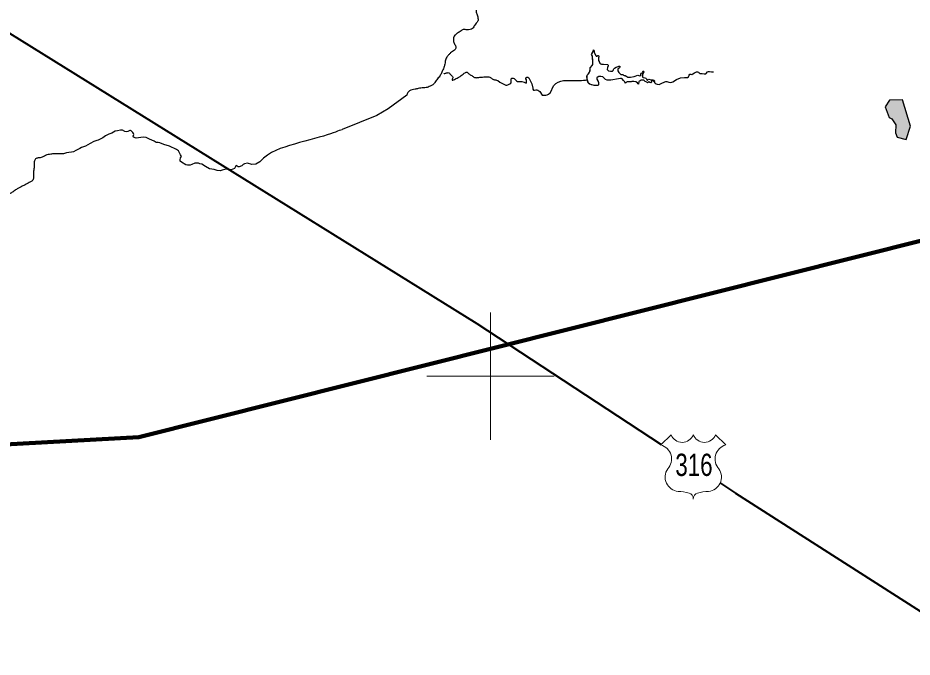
# Model space of a CAD drawing. Extents: x 553962 to 842807, y 8883888 to 9032388.
# Drawn here: x 667576 to 681625, y 8970581 to 8980633 of the extents above; entities that cross this region are included whole.
import ezdxf
from ezdxf.enums import TextEntityAlignment as Align

# ---------------------------------------------------------------- set-up
doc = ezdxf.new("R2010")
doc.units = 0
doc.header["$LTSCALE"] = 150
for name, color, linetype, lineweight in [('12', 7, 'Continuous', 25), ('2', 7, 'Continuous', 13), ('21', 7, 'Continuous', 25), ('24', 7, 'Continuous', 25), ('48', 7, 'Continuous', 25), ('9', 7, 'Continuous', 90)]:
    doc.layers.add(name, color=color, linetype=linetype, lineweight=lineweight)

msp = doc.modelspace()

# ---------------------------------------------------------------- hatches: boundary and pattern name
at = {"layer": '21'}
msp.add_hatch(color=256, dxfattribs=at).paths.add_polyline_path([(681533.6, 8978720.1), (681601.7, 8978928.6), (681474.4, 8979344.4), (681268.6, 8979336), (681201.4, 8979231.2), (681264.6, 8979064.1), (681303.5, 8979046.7), (681367.3, 8978951), (681362.8, 8978827), (681387.7, 8978755.4)])

# ---------------------------------------------------------------- linework, layer by layer
at = {"layer": '12', "lineweight": 40}
for points in [[(664631.3, 8982143.9), (674788, 8975827.4), (677683.8, 8973924.7)], [(678613, 8973314.2), (678848.5, 8973159.5), (686496, 8968269.5), (688991.1, 8966516.2), (690142.8, 8964774.6), (690545.4, 8964311.7), (690844.1, 8964097.1), (691108, 8963953.4), (691274.5, 8963904.3)]]:
    msp.add_lwpolyline(points, dxfattribs=at)
at = {"layer": '2'}
for p, q in [((675000, 8974000), (675000, 8976000)), ((674000, 8975000), (676000, 8975000))]:
    msp.add_line(p, q, dxfattribs=at)
at = {"layer": '21'}
msp.add_lwpolyline([(681533.6, 8978720.1), (681601.7, 8978928.6), (681474.4, 8979344.4), (681268.6, 8979336), (681201.4, 8979231.2), (681264.6, 8979064.1), (681303.5, 8979046.7), (681367.3, 8978951), (681362.8, 8978827), (681387.7, 8978755.4)], close=True, dxfattribs=at)
at = {"layer": '24'}
msp.add_line((672671.2, 8978874.3), (672647.4, 8978867.9), dxfattribs=at)
for points in [[(676735.1, 8979710.2), (676716.5, 8979713.3), (676699.8, 8979711.5), (676685.3, 8979701), (676673.4, 8979689.2), (676673.4, 8979670.8), (676681.3, 8979649.7), (676691.9, 8979635.3), (676697.1, 8979616.9), (676698.5, 8979598.5), (676695.8, 8979578.7), (676691.9, 8979570.9), (676670.8, 8979568.2), (676655, 8979568.2), (676631.3, 8979569.5), (676591.8, 8979578.7), (676557.6, 8979590.6), (676537.4, 8979611.3), (676526.2, 8979640.9), (676516.8, 8979711.5), (676518.1, 8979733.9), (676535.2, 8979749.7), (676548.4, 8979769.1), (676562.9, 8979792.8), (676566.8, 8979819.1), (676566.8, 8979833.5), (676568.2, 8979848), (676574.8, 8979859.8), (676593.2, 8979878.2), (676607.7, 8979899.2), (676607.7, 8979926.8), (676606.3, 8979975.5), (676605, 8980003.1), (676605, 8980020.2), (676598.4, 8980038.6), (676585.3, 8980057), (676599.8, 8980074.1), (676609, 8980103), (676616.9, 8980114.8), (676618.2, 8980128), (676626.1, 8980125.4), (676627.4, 8980108.3), (676629.1, 8980090.7), (676636.6, 8980075.4), (676656.4, 8980042.5), (676661.6, 8980030.7), (676673.5, 8980032), (676685.3, 8980039.9), (676695.9, 8980041.2), (676705.1, 8980028.1), (676697.2, 8980008.4), (676698.5, 8979987.3), (676698.5, 8979967.6), (676706.4, 8979943.9), (676716.9, 8979921.6), (676734, 8979909.8), (676749.8, 8979906.6)], [(677114.5, 8979604.9), (677115.1, 8979612.9), (677109.9, 8979626.4), (677088.3, 8979647.8), (677071.6, 8979672.7), (677058.5, 8979678.1), (677042.4, 8979678.5), (677011.8, 8979672.8), (676893.9, 8979653.4), (676833.5, 8979650.9), (676806.7, 8979663.1), (676786.2, 8979685), (676764.8, 8979705), (676734.4, 8979710.3), (676704, 8979712.9), (676679.2, 8979696.2), (676672.1, 8979684), (676673.9, 8979668.5), (676687.2, 8979642), (676697.5, 8979614.2), (676697.2, 8979584.4), (676691.5, 8979570.5), (676677.1, 8979567.8), (676646.6, 8979568.3), (676587.6, 8979579.8), (676559.2, 8979589.7), (676539.3, 8979608.2), (676527.7, 8979635), (676521.6, 8979666.9), (676517.9, 8979700.7), (676517.3, 8979732.2), (676538.4, 8979753.2), (676554.7, 8979778.5), (676566, 8979805.8), (676566.8, 8979835.9), (676569.1, 8979850.7), (676577.5, 8979863.1), (676599, 8979884.4), (676607, 8979897.2), (676609, 8979911.7), (676606.8, 8979942.2), (676605, 8980001.9), (676602.5, 8980031.5), (676585.3, 8980056.7), (676602.9, 8980080.8), (676605.9, 8980095.8), (676613.4, 8980108.1), (676616.7, 8980123.8), (676619.7, 8980128.2), (676626.8, 8980124.6), (676628.2, 8980093.8), (676656.8, 8980041), (676659.3, 8980033.3), (676664.7, 8980029.9), (676679.1, 8980035.7), (676692.6, 8980041.7), (676704.2, 8980032.5), (676701.9, 8980018), (676696.6, 8980004.1), (676698.3, 8979973.9), (676705.9, 8979945.2), (676719.6, 8979918.7), (676732.3, 8979910.4), (676746.8, 8979906.9), (676777, 8979904.4), (676836.4, 8979899), (676850.4, 8979891.1), (676851.1, 8979877.8), (676838.2, 8979849.8), (676834.1, 8979820.2), (676843.5, 8979808.4), (676856.4, 8979800.3), (676885, 8979792.4), (676915.7, 8979796.6), (676928.5, 8979805.1), (676935.4, 8979818.4), (676939.9, 8979833), (676950.8, 8979842.2), (676975.9, 8979858.9), (677004.3, 8979868.5), (677017.3, 8979875.3), (677031.4, 8979875.7), (677031.6, 8979859.5), (677027.7, 8979845.7), (677003.2, 8979827.9), (677002, 8979798), (677015.4, 8979771.4), (677036.3, 8979750.6), (677048.8, 8979742.4), (677064.8, 8979742.1), (677080.2, 8979742.2), (677089.3, 8979731.5), (677101.6, 8979725.9), (677117.8, 8979725.7), (677142.9, 8979708.9), (677155.6, 8979701.6)], [(677155.6, 8979701.6), (677170.5, 8979699.7), (677200.8, 8979701.8), (677259.5, 8979713.3), (677316.6, 8979731.3), (677344.6, 8979722.9), (677361.8, 8979724.7), (677366.5, 8979727.8), (677363.7, 8979734.2), (677362.3, 8979749.5), (677372.1, 8979760.8), (677383.9, 8979769.2), (677397.3, 8979775.5), (677399.5, 8979782.8), (677396.3, 8979789.8), (677396.1, 8979795.5), (677404.7, 8979796.3), (677412.1, 8979791.8), (677413.3, 8979785.2), (677403.4, 8979772.9), (677389.9, 8979746.9), (677386.7, 8979716.6), (677386.8, 8979701.8), (677397.3, 8979692.6), (677427.6, 8979689.4), (677443, 8979683.4), (677453.8, 8979672.6), (677454.6, 8979657.8), (677461.1, 8979653.1), (677469.3, 8979653.2), (677476.8, 8979665.5), (677489, 8979668.4), (677523.5, 8979658.6), (677553.6, 8979659.1), (677567.5, 8979655.6), (677575.8, 8979641.4), (677575.5, 8979634.3), (677568.5, 8979633), (677556.3, 8979641.9), (677526.7, 8979644.7), (677525.7, 8979637.3), (677532.1, 8979633.1), (677533.9, 8979626.8), (677527.9, 8979622.2), (677518.5, 8979611.5), (677503.8, 8979615.5), (677494.3, 8979626.8), (677486.9, 8979625.8), (677482.3, 8979619.9), (677469.5, 8979612.2), (677457.2, 8979620), (677429.7, 8979631.4), (677407.4, 8979651.1), (677377.8, 8979653.9), (677362.2, 8979653.1), (677350.3, 8979644.9), (677337.8, 8979636.6), (677328.8, 8979624.6), (677327.9, 8979593.7), (677325.9, 8979591.1), (677321.2, 8979595.4), (677308.1, 8979611.2), (677282.1, 8979626.2), (677253.3, 8979633.9), (677223.3, 8979632.2), (677209.6, 8979626.2), (677194.8, 8979625.1), (677165.1, 8979628.9), (677150.2, 8979628.9), (677136.1, 8979624), (677129.1, 8979610.6), (677115.2, 8979605.2)], [(677574.7, 8979633.6), (677579.2, 8979618), (677589.5, 8979605.1), (677602, 8979594.2), (677617.3, 8979588.8), (677650, 8979586.2), (677679.8, 8979600), (677740, 8979626.6), (677754.9, 8979633.3), (677770.9, 8979630.5), (677803, 8979623.7), (677834.8, 8979618.1), (677866.2, 8979629.4), (677923.4, 8979661), (677983.4, 8979687.5), (678048.2, 8979693.8), (678080.8, 8979695), (678098.1, 8979695.7), (678110.9, 8979703.2), (678121.9, 8979734.2), (678131.9, 8979746.2), (678148.5, 8979745), (678164.7, 8979744.1), (678179, 8979752.6), (678205.7, 8979770.8), (678236.6, 8979781.6), (678253.3, 8979785.3), (678266.6, 8979777.3), (678279, 8979766.4), (678294.1, 8979760.1), (678326.5, 8979755.5), (678358.9, 8979753.7), (678375, 8979750.2), (678382.5, 8979752.8), (678387.1, 8979759.7), (678409.9, 8979782.6), (678425.2, 8979788.5), (678441.7, 8979789.2), (678473.9, 8979781.9), (678506.3, 8979785.6)], [(675087.2, 8979659.3), (675095, 8979655.6), (675114.1, 8979645.4), (675146.7, 8979624.2), (675208.2, 8979591.3), (675240.7, 8979575.2), (675257.5, 8979573.3), (675274.6, 8979579), (675305.8, 8979595.8), (675319.4, 8979607.2), (675327.3, 8979622.7), (675327.6, 8979658.2), (675323.6, 8979674.8), (675328.6, 8979681.6), (675337.3, 8979685.4), (675354.3, 8979685.1), (675371.1, 8979678.1), (675396.3, 8979653.2), (675408.5, 8979640.4), (675424, 8979631.9), (675459.2, 8979632.5), (675494.4, 8979633.6), (675528, 8979622.3), (675560.4, 8979608.1), (675566.2, 8979614.1), (675565.7, 8979622.9), (675567.7, 8979640.6), (675564.3, 8979657.6), (675557.1, 8979673.7), (675557, 8979691.4), (675570.5, 8979702.5), (675587.8, 8979702.3), (675600.7, 8979690.3), (675618.7, 8979659.8), (675651.8, 8979597.5), (675665.5, 8979528.3), (675666.5, 8979510.4), (675673.8, 8979496.2), (675691.8, 8979495.5), (675711.8, 8979499.3), (675729.3, 8979500.5), (675745.4, 8979495.8), (675773.5, 8979473.1), (675814.3, 8979417.8), (675820.2, 8979416.2)], [(673685.8, 8979419.8), (673393.2, 8979201.1), (673214.8, 8979097.3), (672672.1, 8978875.5)], [(669373.8, 8978840), (669373.8, 8978840), (669353.6, 8978858.4), (669345.5, 8978862), (669334.7, 8978859.3), (669303.1, 8978844.9), (669277, 8978838.6), (669255.3, 8978845.8), (669219.2, 8978864.7), (669188.6, 8978866.5), (669139.9, 8978858.4), (669102, 8978849.4), (669050.6, 8978819.7), (669003.7, 8978802.6), (668952.3, 8978779.1), (668911.8, 8978746.7), (668837.1, 8978709.5), (668815.5, 8978704.1), (668767.7, 8978686.1), (668710, 8978655.5), (668639.6, 8978613.2), (668577.4, 8978592.5), (668547.7, 8978577.2), (668487.2, 8978546.6), (668447.6, 8978528.5), (668416, 8978519.5), (668377.3, 8978516.3), (668340.8, 8978510.2), (668293.7, 8978496.6), (668187.2, 8978496.2)], [(671134.5, 8978339), (671113.7, 8978325.6), (671095.8, 8978307.8), (671052.7, 8978291.4), (671034.8, 8978292.9), (671021.4, 8978300.3), (671008, 8978310.8), (670999.1, 8978304.8), (670976.7, 8978266.2), (670927.6, 8978240.9), (670918.7, 8978240.9), (670848.7, 8978251.3), (670826.4, 8978249.8), (670783.2, 8978236.4), (670752, 8978227.5), (670707.3, 8978232), (670661.2, 8978248.3), (670624, 8978255.8), (670588.4, 8978259.4), (670525.8, 8978296.6), (670464.8, 8978332.2), (670436.5, 8978339.7), (670415.7, 8978345.6), (670356.2, 8978345.6), (670310, 8978327.8), (670281.7, 8978317.4), (670243, 8978315.9), (670211.8, 8978321.8), (670146.3, 8978362), (670126.9, 8978376.8), (670125.4, 8978400.6), (670131.4, 8978430.3), (670144.8, 8978452.6), (670132.9, 8978480.9), (670097.2, 8978540.3), (670065.9, 8978562.6), (669960.2, 8978614.6), (669866.4, 8978641.4), (669806.9, 8978666.7), (669782.2, 8978675.2), (669748, 8978673.8), (669715.2, 8978693.1), (669682.5, 8978710.9), (669642.3, 8978724.3), (669591.7, 8978751), (669555.9, 8978755.5), (669505.3, 8978751), (669432.4, 8978743.6), (669393.7, 8978758.5), (669387.7, 8978773.3), (669396.7, 8978797.1), (669390.7, 8978814.9), (669381.8, 8978829.8), (669377.3, 8978834.3), (669373.8, 8978840)], [(672671.2, 8978874.3), (672647.4, 8978867.9), (672622.5, 8978859.5), (672595, 8978849.1), (672563.8, 8978837), (672527.5, 8978823.3), (672484.9, 8978808.1), (672434.6, 8978791.6), (672375.8, 8978773.9), (672309.6, 8978755.2), (672237.5, 8978735.5), (672161.1, 8978715), (672081.9, 8978693.6), (672001.4, 8978671.6), (671921.2, 8978649), (671842.8, 8978625.8), (671767.5, 8978602.1), (671695.4, 8978576.4), (671626.3, 8978547.4), (671560.2, 8978513.5), (671496.8, 8978473.3), (671436.1, 8978425.4), (671377.8, 8978368.2)], [(671377.8, 8978368.2), (671313.2, 8978332.5), (671252.5, 8978325.9), (671183, 8978348), (671134.5, 8978339)]]:
    msp.add_lwpolyline(points, dxfattribs=at)
for points in [[(675088.2, 8981289.5), (675084.6, 8981286.1), (675073.1, 8981281), (675059.7, 8981272.7), (675039.9, 8981265.7), (675019.6, 8981265.6), (674995.4, 8981268.7), (674982, 8981273.1), (674960.3, 8981278.1), (674940.6, 8981276.2), (674934.2, 8981266.7), (674930.4, 8981246.4), (674930.3, 8981233.3), (674939.2, 8981216.9), (674950, 8981194.1), (674950, 8981172.6), (674932.2, 8981151.7), (674910.5, 8981138.4), (674888.2, 8981126.9), (674870.8, 8981114.5), (674849.1, 8981094.2), (674823.7, 8981070.8), (674802, 8981051.2), (674784.8, 8981030.3), (674766.2, 8981002.1), (674758, 8980979.3), (674754.2, 8980961.6), (674762.4, 8980950.3), (674795.5, 8980943.4), (674824.7, 8980928.9), (674855.4, 8980911.6), (674866.2, 8980896.4), (674876.3, 8980876.2), (674874.2, 8980857.5), (674852.5, 8980838.7), (674834.8, 8980830.4), (674816.2, 8980826.5), (674798.8, 8980797.3), (674785.8, 8980771.4), (674778.7, 8980757.7), (674774.3, 8980746.3), (674774.3, 8980730.6), (674779.7, 8980710.9), (674789.6, 8980677.2), (674799.5, 8980647.8), (674809.4, 8980612.7), (674805.2, 8980583.2), (674774.2, 8980544.7), (674750.3, 8980520.8), (674739, 8980494.1), (674719.4, 8980460.5), (674681.4, 8980447.8), (674633.7, 8980443.5), (674600.1, 8980450.4), (674572.5, 8980450.3), (674553, 8980439), (674525.2, 8980417.8), (674494.6, 8980402.3), (674473.2, 8980385.5), (674449, 8980368.7), (674429.1, 8980349.2), (674417.7, 8980318.3), (674418.2, 8980300.5), (674418.2, 8980271.1), (674421.1, 8980248.6), (674435.4, 8980221.9), (674452.6, 8980193.8), (674461.2, 8980171.3), (674452.6, 8980146.1), (674437, 8980126.5), (674405.6, 8980106.4), (674374.2, 8980081.3), (674342.8, 8980050.5), (674311.5, 8980012.7), (674298.6, 8979983.2), (674290.1, 8979952.4), (674283, 8979903.3), (674270.2, 8979852.8), (674250.5, 8979810.5), (674243.8, 8979793.3), (674225.4, 8979755.1)], [(674225.4, 8979755.1), (674222.2, 8979749.1), (674211.1, 8979728.9), (674193.8, 8979701.7), (674168, 8979673.7), (674143.7, 8979647.1), (674129.5, 8979619.1), (674096.6, 8979574.2), (674050.8, 8979561.7), (674019.3, 8979542.1), (673990.7, 8979533.8), (673947.8, 8979533.8), (673904.9, 8979528.3), (673866.3, 8979522.8), (673814.8, 8979508.9), (673766.2, 8979501.9), (673727.5, 8979486.2), (673707.4, 8979468.8), (673695.9, 8979444.3), (673685.8, 8979419.8)], [(674269.9, 8979755.2), (674271, 8979755.6), (674281, 8979758.8), (674301.5, 8979764.1), (674322.1, 8979771.7), (674348.5, 8979771.6), (674363.3, 8979753.9), (674372.3, 8979741.2), (674378.3, 8979735)], [(674378.3, 8979735), (674384.3, 8979728.8), (674399.4, 8979716.5), (674413.6, 8979702), (674406.5, 8979679.2), (674395.3, 8979662.6), (674398.5, 8979650.6), (674415.9, 8979653.8), (674449.4, 8979671.4), (674501.4, 8979697.8), (674579.8, 8979752.3), (674601.8, 8979771.3), (674617.6, 8979782), (674634.1, 8979778.8), (674651.9, 8979763), (674669.8, 8979744), (674693.9, 8979732.5), (674719.3, 8979715.9), (674739.1, 8979699.9), (674757.5, 8979693.5), (674779.1, 8979691.4), (674805.7, 8979694.5), (674831.1, 8979699.4), (674872.3, 8979701.7), (674917.4, 8979707.8), (674962.5, 8979706.9), (674989.8, 8979703.6), (675008.2, 8979692.1), (675027.3, 8979672.9), (675045.8, 8979662.6), (675065.5, 8979660.6), (675080.1, 8979660.5), (675087.2, 8979659.3)], [(668184, 8978496.2), (668123.2, 8978494.4), (668088.9, 8978490.8), (668051.6, 8978483), (668010, 8978470.4), (667972.7, 8978450.6), (667959.6, 8978443.1), (667928.9, 8978431.1), (667894, 8978430.5), (667874.2, 8978426.3), (667853.1, 8978414.9), (667839.2, 8978396.2), (667831.4, 8978368.6), (667830.8, 8978337.9), (667832, 8978298.4), (667827.2, 8978255.7), (667820.6, 8978221.5), (667820, 8978178.8), (667822.3, 8978118.7), (667818.1, 8978094.1), (667806.7, 8978071.9), (667781.4, 8978059.2), (667743.5, 8978035.8), (667727.1, 8978028.3)], [(667727.1, 8978028.3), (667697, 8978011.5), (667670.5, 8977997.1), (667611.1, 8977970.7), (667576.1, 8977953.5), (667527.8, 8977919.8), (667470.7, 8977877.6), (667440.8, 8977861.7), (667398.2, 8977848.3), (667364.4, 8977840.1), (667326.2, 8977847.1), (667266.6, 8977863.7), (667226.5, 8977871.3), (667196.6, 8977871.9), (667163.5, 8977861.8), (667126.6, 8977859.9), (667085.9, 8977856.1), (667044.5, 8977845.2), (667000.6, 8977824.9), (666894.4, 8977777.4), (666862, 8977764.1), (666827, 8977756.5), (666792.6, 8977745), (666770.3, 8977725.3), (666756.3, 8977703.7), (666737.9, 8977692.3), (666721.6, 8977689)]]:
    msp.add_open_spline(points, degree=3, dxfattribs=at)
msp.add_spline([(675820.2, 8979416.2), (675913.3, 8979430.9), (675996.6, 8979568.1), (676148.5, 8979646.5), (676280.7, 8979646.5), (676520.8, 8979656.2)], degree=3, dxfattribs=at)
at = {"layer": '48', "lineweight": 13}
for p, q in [((677677.4, 8973917.6), (677837.4, 8974077.5)), ((678536.7, 8974077.5), (678696.6, 8973917.6))]:
    msp.add_line(p, q, dxfattribs=at)
for centre, radius, start, end in [((678012.2, 8974144.5), 187.2, 200.95927, 339.04073), ((678361.8, 8974144.5), 187.2, 200.95927, 339.04073), ((677615.4, 8973695.7), 230.3, 317.5721, 74.36886), ((678758.7, 8973695.7), 230.3, 105.62774, 222.4279), ((677968.9, 8973410.6), 224.7, 144.73733, 264.65778), ((678405.2, 8973410.6), 224.7, 275.34222, 35.26267), ((677946.9, 8972597.1), 589.7, 72.89371, 89.90057), ((678092.7, 8973070.5), 94.4, 357.69345, 72.92955), ((678281.4, 8973070.5), 94.4, 107.07045, 182.30655), ((678427.1, 8972597.1), 589.7, 90.09943, 107.10629)]:
    msp.add_arc(centre, radius, start, end, dxfattribs=at)
at = {"layer": '9'}
msp.add_lwpolyline([(658746.8, 8975176), (664691.5, 8973777.5), (669474.2, 8974039.3), (694202.6, 8980257.8)], dxfattribs=at)
msp.add_spline([(637260.6, 8972975.8), (641524.5, 8971056.2), (652526.1, 8965412.7), (653164.3, 8965062.8), (670790.5, 8953770.1), (686194, 8943929.9), (696283.3, 8937647.1)], degree=3, dxfattribs=at)

# ---------------------------------------------------------------- texts
at = {"layer": '48', "width": 0.75}
msp.add_text('316', height=350, dxfattribs=at).set_placement((678197, 8973429.8), align=Align.CENTER)

doc.saveas('drawing.dxf')
